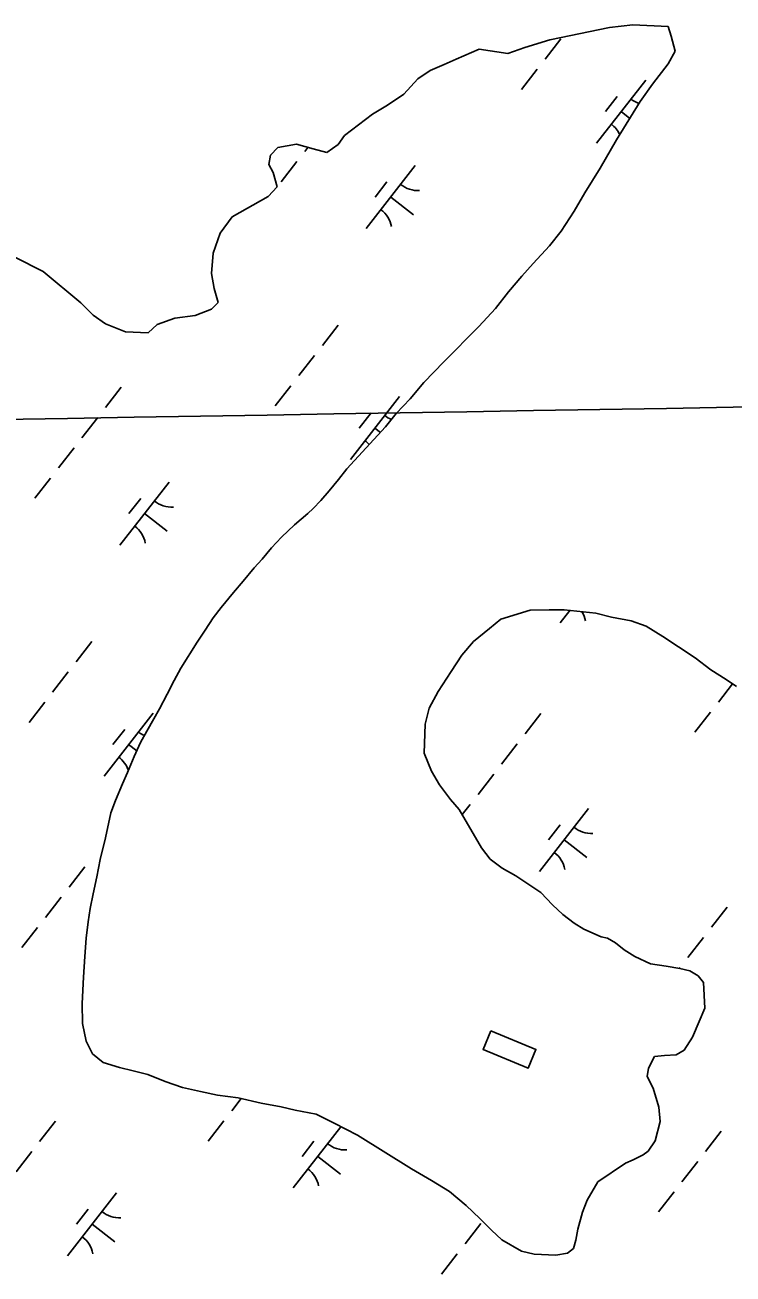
# Model space of a CAD drawing. Extents: x 3888273 to 3909528, y 158682 to 181032.
# Drawn here: x 3897016 to 3897459, y 168302 to 169083 of the extents above; entities that cross this region are included whole.
import ezdxf

# ---------------------------------------------------------------- set-up
doc = ezdxf.new("R2010")
doc.units = 0
for name, color, linetype in [('V-CHAN-DOCK', 7, 'Continuous'), ('V-GRID-MAJR', 7, 'Continuous'), ('V-WETL-SWMP', 7, 'Continuous')]:
    doc.layers.add(name, color=color, linetype=linetype)

msp = doc.modelspace()

# ---------------------------------------------------------------- linework, layer by layer
at = {"layer": 'V-CHAN-DOCK'}
msp.add_lwpolyline([(3897307.37, 168453.88), (3897335.64, 168442.23), (3897330.82, 168430.52), (3897302.54, 168442.16)], close=True, dxfattribs=at)
at = {"layer": 'V-GRID-MAJR'}
msp.add_spline([(3893488.4, 168777.59), (3893877.65, 168784.1), (3899207.97, 168873.65), (3904538.27, 168963.98), (3905476.67, 168979.96)], degree=3, dxfattribs=at)
at = {"layer": 'V-WETL-SWMP'}
for p, q in [((3897381.75, 169081.78), (3897344.26, 169074.05)), ((3897396.24, 169083.43), (3897381.75, 169081.78)), ((3897418.45, 169082.53), (3897396.24, 169083.43)), ((3897420.15, 169076.52), (3897418.45, 169082.53)), ((3897344.26, 169074.05), (3897328.75, 169069.41)), ((3897351.2, 169074.66), (3897341.38, 169062.03)), ((3897422.83, 169067.02), (3897420.15, 169076.52)), ((3897285.77, 169061.96), (3897278.27, 169058.77)), ((3897300.04, 169068.36), (3897285.77, 169061.96)), ((3897318, 169065.49), (3897300.04, 169068.36)), ((3897328.75, 169069.41), (3897318, 169065.49)), ((3897418.29, 169059.07), (3897422.83, 169067.02)), ((3897269.5, 169054.84), (3897261.73, 169049.65)), ((3897278.27, 169058.77), (3897269.5, 169054.84)), ((3897336.46, 169055.71), (3897326.64, 169043.09)), ((3897408.47, 169046.4), (3897418.29, 169059.07)), ((3897261.73, 169049.65), (3897252.93, 169040.22)), ((3897404.31, 169048.92), (3897373.6, 169009.46)), ((3897400.9, 169035.47), (3897408.47, 169046.4)), ((3897252.93, 169040.22), (3897242.65, 169033.3)), ((3897386.55, 169038.66), (3897379.18, 169029.19)), ((3897242.65, 169033.3), (3897233.38, 169027.63)), ((3897386.02, 169011.61), (3897400.9, 169035.47)), ((3897233.38, 169027.63), (3897215.82, 169014.27)), ((3897388.95, 169029.19), (3897394.36, 169024.98)), ((3897185.83, 169008.73), (3897174.08, 169006.82)), ((3897196.29, 169005.92), (3897185.83, 169008.73)), ((3897211.78, 169008.56), (3897204.76, 169003.61)), ((3897215.82, 169014.27), (3897211.78, 169008.56)), ((3897375.91, 168993.71), (3897386.02, 169011.61)), ((3897169.56, 169001.85), (3897168.52, 168996.12)), ((3897174.08, 169006.82), (3897169.56, 169001.85)), ((3897192.94, 169006.82), (3897190.93, 169004.24)), ((3897204.76, 169003.61), (3897196.29, 169005.92)), ((3897168.52, 168996.12), (3897171.23, 168991.11)), ((3897186.02, 168997.92), (3897176.19, 168985.29)), ((3897260.16, 168995.45), (3897229.46, 168955.99)), ((3897366.32, 168978.3), (3897375.91, 168993.71)), ((3897171.23, 168991.11), (3897173.67, 168982.11)), ((3897242.4, 168985.19), (3897235.03, 168975.72)), ((3897168.14, 168976.16), (3897145.59, 168963.33)), ((3897173.67, 168982.11), (3897168.14, 168976.16)), ((3897359.5, 168966.87), (3897366.32, 168978.3)), ((3897244.81, 168975.72), (3897259.01, 168964.66)), ((3897145.59, 168963.33), (3897138.03, 168953.15)), ((3897351.43, 168954.45), (3897359.5, 168966.87)), ((3897138.03, 168953.15), (3897133.7, 168940.7)), ((3897344.13, 168945.26), (3897351.43, 168954.45)), ((3897333.83, 168934.1), (3897344.13, 168945.26)), ((3897027.3, 168929.2), (3897009.64, 168938.05)), ((3897133.7, 168940.7), (3897132.62, 168927.98)), ((3897050.88, 168909.57), (3897027.3, 168929.2)), ((3897326.78, 168926.16), (3897333.83, 168934.1)), ((3897132.62, 168927.98), (3897134.3, 168918.48)), ((3897318.48, 168916.48), (3897326.78, 168926.16)), ((3897134.3, 168918.48), (3897136.73, 168909.73)), ((3897310.42, 168906.05), (3897318.48, 168916.48)), ((3897058.56, 168901.78), (3897050.88, 168909.57)), ((3897132.71, 168905.52), (3897122.45, 168901.59)), ((3897136.73, 168909.73), (3897132.71, 168905.52)), ((3897299.86, 168894.65), (3897310.42, 168906.05)), ((3897066.26, 168896.48), (3897058.56, 168901.78)), ((3897109.71, 168899.93), (3897098.71, 168896.01)), ((3897122.45, 168901.59), (3897109.71, 168899.93)), ((3897078.71, 168891.41), (3897066.26, 168896.48)), ((3897092.93, 168890.81), (3897078.71, 168891.41)), ((3897098.71, 168896.01), (3897092.93, 168890.81)), ((3897211.83, 168895.53), (3897202.01, 168882.91)), ((3897278, 168872.58), (3897299.86, 168894.65)), ((3897197.1, 168876.59), (3897187.27, 168863.96)), ((3897265.43, 168859.69), (3897278, 168872.58)), ((3897256.88, 168849.51), (3897265.43, 168859.69)), ((3897076.12, 168856.68), (3897066.3, 168844.06)), ((3897182.36, 168857.65), (3897172.53, 168845.02)), ((3897250.2, 168850.85), (3897219.5, 168811.39)), ((3897248.08, 168840.34), (3897256.88, 168849.51)), ((3897061.39, 168837.74), (3897051.56, 168825.11)), ((3897232.44, 168840.6), (3897225.07, 168831.13)), ((3897241.53, 168831.9), (3897248.08, 168840.34)), ((3897217.39, 168805.61), (3897241.53, 168831.9)), ((3897234.85, 168831.12), (3897238.33, 168828.41)), ((3897046.65, 168818.8), (3897036.82, 168806.17)), ((3897212.1, 168798.9), (3897217.39, 168805.61)), ((3897031.91, 168799.86), (3897022.09, 168787.23)), ((3897106.05, 168797.38), (3897075.35, 168757.92)), ((3897206.32, 168791.95), (3897212.1, 168798.9)), ((3897201.03, 168785.75), (3897206.32, 168791.95)), ((3897088.3, 168787.13), (3897080.93, 168777.66)), ((3897192.99, 168777.57), (3897196.26, 168780.79)), ((3897196.26, 168780.79), (3897201.03, 168785.75)), ((3897090.7, 168777.65), (3897104.91, 168766.6)), ((3897184.46, 168770.64), (3897192.99, 168777.57)), ((3897176.42, 168762.95), (3897184.46, 168770.64)), ((3897170.13, 168756.26), (3897176.42, 168762.95)), ((3897159.32, 168743.6), (3897164.35, 168749.06)), ((3897164.35, 168749.06), (3897170.13, 168756.26)), ((3897152.52, 168735.41), (3897159.32, 168743.6)), ((3897146.48, 168728.22), (3897152.52, 168735.41)), ((3897138.68, 168718.78), (3897146.48, 168728.22)), ((3897133.65, 168712.33), (3897138.68, 168718.78)), ((3897128.6, 168704.63), (3897133.65, 168712.33)), ((3897313.59, 168711.61), (3897306.56, 168705.66)), ((3897332.1, 168717.22), (3897313.59, 168711.61)), ((3897343.83, 168717.39), (3897332.1, 168717.22)), ((3897353.31, 168717.33), (3897343.83, 168717.39)), ((3897356.77, 168716.95), (3897350.78, 168709.25)), ((3897373.02, 168715.2), (3897353.31, 168717.33)), ((3897382.99, 168712.88), (3897373.02, 168715.2)), ((3897395.2, 168710.55), (3897382.99, 168712.88)), ((3897404.66, 168707.24), (3897395.2, 168710.55)), ((3897123.56, 168697.17), (3897128.6, 168704.63)), ((3897306.56, 168705.66), (3897296.52, 168697.49)), ((3897415.1, 168700.68), (3897404.66, 168707.24)), ((3897057.73, 168697.47), (3897047.9, 168684.84)), ((3897113.46, 168680.77), (3897123.56, 168697.17)), ((3897296.52, 168697.49), (3897289.23, 168689.06)), ((3897424.79, 168694.13), (3897415.1, 168700.68)), ((3897289.23, 168689.06), (3897282.67, 168678.87)), ((3897435.23, 168687.32), (3897424.79, 168694.13)), ((3897445.16, 168679.76), (3897435.23, 168687.32)), ((3897109.17, 168673.06), (3897113.46, 168680.77)), ((3897282.67, 168678.87), (3897274.35, 168666.2)), ((3897454.6, 168673.71), (3897445.16, 168679.76)), ((3897042.99, 168678.53), (3897033.16, 168665.9)), ((3897104.87, 168664.61), (3897109.17, 168673.06)), ((3897458.66, 168671.02), (3897449.83, 168659.67)), ((3897461.06, 168669.42), (3897454.6, 168673.71)), ((3897100.06, 168655.4), (3897104.87, 168664.61)), ((3897274.35, 168666.2), (3897268.79, 168655.75)), ((3897028.25, 168659.59), (3897018.43, 168646.96)), ((3897096.53, 168649.19), (3897100.06, 168655.4)), ((3897268.79, 168655.75), (3897266.22, 168645.79)), ((3897096.09, 168652.79), (3897065.39, 168613.33)), ((3897092.23, 168641.48), (3897096.53, 168649.19)), ((3897338.69, 168652.39), (3897328.86, 168639.77)), ((3897444.92, 168653.36), (3897435.09, 168640.73)), ((3897078.34, 168642.53), (3897070.97, 168633.06)), ((3897088.19, 168634.27), (3897092.23, 168641.48)), ((3897266.22, 168645.79), (3897265.6, 168627.57)), ((3897080.74, 168633.06), (3897085.8, 168629.13)), ((3897084.14, 168625.56), (3897088.19, 168634.27)), ((3897323.95, 168633.45), (3897314.12, 168620.82)), ((3897080.08, 168615.61), (3897084.14, 168625.56)), ((3897265.6, 168627.57), (3897270.27, 168616.31)), ((3897270.27, 168616.31), (3897275.2, 168607.79)), ((3897072.47, 168597.94), (3897077.03, 168608.39)), ((3897077.03, 168608.39), (3897080.08, 168615.61)), ((3897309.21, 168614.51), (3897299.38, 168601.88)), ((3897275.2, 168607.79), (3897282.13, 168598.76)), ((3897069.67, 168590.22), (3897072.47, 168597.94)), ((3897282.13, 168598.76), (3897287.57, 168592.48)), ((3897294.47, 168595.57), (3897289.5, 168589.18)), ((3897368.61, 168593.1), (3897337.91, 168553.63)), ((3897066.32, 168574.77), (3897069.67, 168590.22)), ((3897287.57, 168592.48), (3897301.64, 168568.42)), ((3897350.86, 168582.84), (3897343.49, 168573.37)), ((3897062.98, 168561.06), (3897066.32, 168574.77)), ((3897353.26, 168573.36), (3897367.47, 168562.31)), ((3897301.64, 168568.42), (3897307.08, 168561.4)), ((3897053.3, 168556.47), (3897043.47, 168543.85)), ((3897060.91, 168550.34), (3897062.98, 168561.06)), ((3897307.08, 168561.4), (3897314.53, 168555.61)), ((3897314.53, 168555.61), (3897322.98, 168550.81)), ((3897058.59, 168539.63), (3897060.91, 168550.34)), ((3897322.98, 168550.81), (3897338.64, 168540.47)), ((3897056.78, 168530.4), (3897058.59, 168539.63)), ((3897338.64, 168540.47), (3897346.07, 168532.68)), ((3897038.56, 168537.53), (3897028.74, 168524.91)), ((3897055.48, 168522.18), (3897056.78, 168530.4)), ((3897346.07, 168532.68), (3897352.52, 168526.65)), ((3897455.23, 168531.31), (3897445.4, 168518.68)), ((3897352.52, 168526.65), (3897359.47, 168521.36)), ((3897023.82, 168518.59), (3897014, 168505.96)), ((3897054.16, 168511.95), (3897055.48, 168522.18)), ((3897359.47, 168521.36), (3897365.68, 168517.57)), ((3897365.68, 168517.57), (3897376.38, 168512.76)), ((3897053.33, 168500.48), (3897054.16, 168511.95)), ((3897376.38, 168512.76), (3897380.37, 168511.98)), ((3897380.37, 168511.98), (3897385.34, 168508.95)), ((3897385.34, 168508.95), (3897390.81, 168504.67)), ((3897440.49, 168512.37), (3897430.67, 168499.74)), ((3897052.5, 168487.51), (3897053.33, 168500.48)), ((3897390.81, 168504.67), (3897397.51, 168500.38)), ((3897397.51, 168500.38), (3897407.22, 168495.83)), ((3897407.22, 168495.83), (3897417.19, 168494.26)), ((3897417.19, 168494.26), (3897425.67, 168492.95)), ((3897425.75, 168493.42), (3897425.42, 168492.99)), ((3897425.67, 168492.95), (3897431.9, 168491.41)), ((3897431.9, 168491.41), (3897437.12, 168488.38)), ((3897051.64, 168471.04), (3897052.5, 168487.51)), ((3897437.12, 168488.38), (3897440.58, 168484.12)), ((3897440.58, 168484.12), (3897441.22, 168468.14)), ((3897051.8, 168458.56), (3897051.64, 168471.04)), ((3897441.22, 168468.14), (3897437.67, 168459.68)), ((3897054.22, 168447.31), (3897051.8, 168458.56)), ((3897437.67, 168459.68), (3897433.61, 168449.97)), ((3897058.16, 168439.55), (3897054.22, 168447.31)), ((3897433.61, 168449.97), (3897428.31, 168441.77)), ((3897064.86, 168434.01), (3897058.16, 168439.55)), ((3897409.82, 168437.9), (3897406.02, 168430.44)), ((3897416.06, 168438.36), (3897409.82, 168437.9)), ((3897423.3, 168438.81), (3897416.06, 168438.36)), ((3897428.31, 168441.77), (3897423.3, 168438.81)), ((3897075.08, 168430.95), (3897064.86, 168434.01)), ((3897083.55, 168428.89), (3897075.08, 168430.95)), ((3897092.77, 168426.58), (3897083.55, 168428.89)), ((3897406.02, 168430.44), (3897405.24, 168425.21)), ((3897103.72, 168422.27), (3897092.77, 168426.58)), ((3897114.43, 168418.45), (3897103.72, 168422.27)), ((3897405.24, 168425.21), (3897408.93, 168417.94)), ((3897125.64, 168415.88), (3897114.43, 168418.45)), ((3897136.35, 168413.56), (3897125.64, 168415.88)), ((3897149.32, 168411.97), (3897136.35, 168413.56)), ((3897408.93, 168417.94), (3897412.6, 168406.19)), ((3897151.27, 168411.52), (3897145.28, 168403.82)), ((3897163.78, 168408.63), (3897149.32, 168411.97)), ((3897176.24, 168406.3), (3897163.78, 168408.63)), ((3897184.96, 168404.24), (3897176.24, 168406.3)), ((3897412.6, 168406.19), (3897413.29, 168397.2)), ((3897140.37, 168397.5), (3897130.54, 168384.88)), ((3897198.17, 168401.65), (3897184.96, 168404.24)), ((3897209.37, 168396.09), (3897198.17, 168401.65)), ((3897034.9, 168397.26), (3897025.08, 168384.63)), ((3897213.62, 168393.89), (3897183.8, 168355.57)), ((3897224.04, 168388.5), (3897209.37, 168396.09)), ((3897413.29, 168397.2), (3897410.21, 168384.99)), ((3897451.57, 168391.04), (3897441.74, 168378.41)), ((3897196.75, 168384.77), (3897189.38, 168375.3)), ((3897257.84, 168367.55), (3897224.04, 168388.5)), ((3897410.21, 168384.99), (3897405.92, 168378.53)), ((3897020.16, 168378.32), (3897010.34, 168365.69)), ((3897199.16, 168375.3), (3897213.36, 168364.25)), ((3897402.66, 168376.3), (3897396.4, 168373.1)), ((3897405.92, 168378.53), (3897402.66, 168376.3)), ((3897270.27, 168360.23), (3897257.84, 168367.55)), ((3897391.64, 168371.14), (3897374.34, 168359.27)), ((3897396.4, 168373.1), (3897391.64, 168371.14)), ((3897436.83, 168372.09), (3897427.01, 168359.47)), ((3897281.46, 168353.42), (3897270.27, 168360.23)), ((3897374.34, 168359.27), (3897367.77, 168347.84)), ((3897073.27, 168352.58), (3897042.56, 168313.12)), ((3897291.88, 168344.61), (3897281.46, 168353.42)), ((3897422.09, 168353.15), (3897412.27, 168340.52)), ((3897300.56, 168336.32), (3897291.88, 168344.61)), ((3897367.77, 168347.84), (3897364.73, 168340.37)), ((3897055.51, 168342.32), (3897048.14, 168332.85)), ((3897307.75, 168329.03), (3897300.56, 168336.32)), ((3897364.73, 168340.37), (3897361.91, 168329.66)), ((3897057.92, 168332.85), (3897072.12, 168321.8)), ((3897301.12, 168333.24), (3897291.3, 168320.62)), ((3897314.19, 168322.99), (3897307.75, 168329.03)), ((3897361.91, 168329.66), (3897360.62, 168322.93)), ((3897326.62, 168315.92), (3897314.19, 168322.99)), ((3897360.62, 168322.93), (3897359.08, 168317.7)), ((3897286.38, 168314.3), (3897276.56, 168301.67)), ((3897334.6, 168314.12), (3897326.62, 168315.92)), ((3897348.07, 168313.53), (3897334.6, 168314.12)), ((3897355.32, 168314.73), (3897348.07, 168313.53)), ((3897359.08, 168317.7), (3897355.32, 168314.73))]:
    msp.add_line(p, q, dxfattribs=at)
for centre, start, end in [((3897406.1, 169050.84), 231.34298, 250.2386), ((3897372.18, 169007.24), 25.7096, 52.88663), ((3897261.96, 168997.37), 231.34298, 272.88664), ((3897228.03, 168953.77), 11.34298, 52.88663), ((3897252, 168852.78), 231.34298, 247.08893), ((3897218.07, 168809.18), 41.20683, 52.88663), ((3897107.85, 168799.31), 231.34298, 272.88664), ((3897073.93, 168755.71), 11.34298, 52.88663), ((3897349.35, 168707.03), 11.34298, 31.04533), ((3897097.89, 168654.71), 231.34298, 245.72295), ((3897063.97, 168611.11), 19.20983, 52.88663), ((3897370.41, 168595.02), 231.34298, 272.88664), ((3897336.49, 168551.42), 11.34298, 52.88663), ((3897216.31, 168396.95), 231.34298, 272.88664), ((3897182.38, 168353.35), 11.34298, 52.88663), ((3897075.06, 168354.51), 231.34298, 272.88664), ((3897041.14, 168310.91), 11.34298, 52.88663)]:
    msp.add_arc(centre, 17.62, start, end, dxfattribs=at)

doc.saveas('drawing.dxf')
